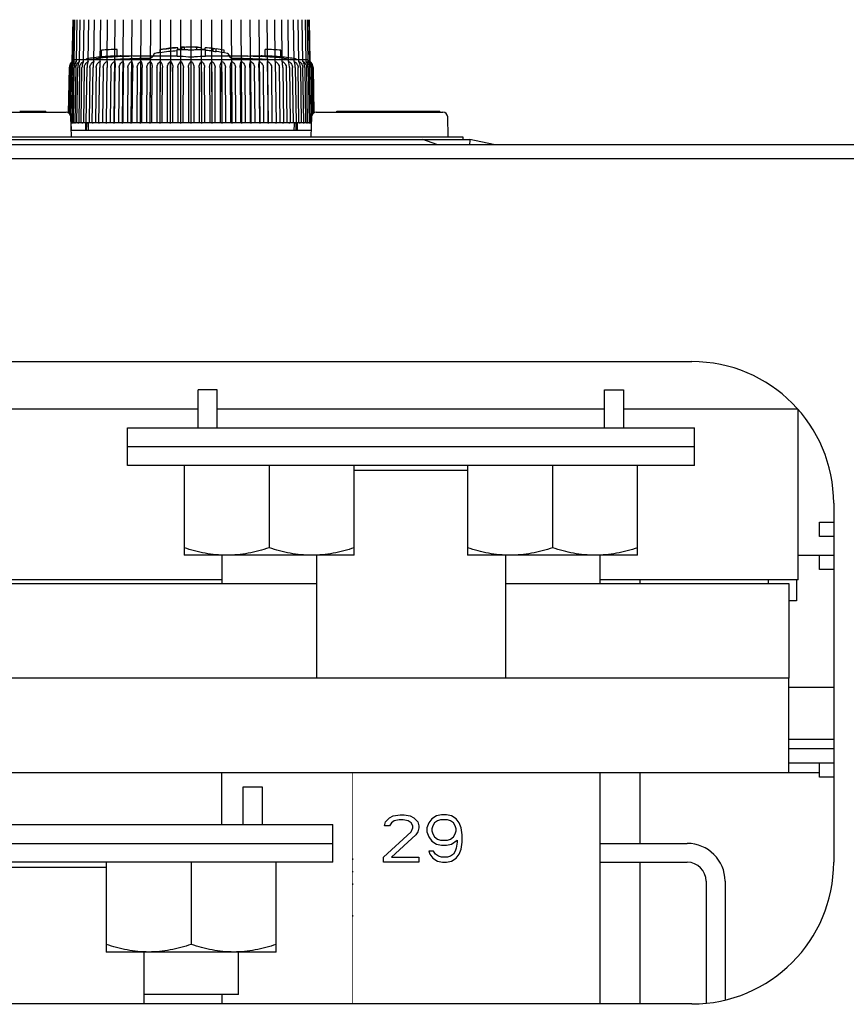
# Model space of a CAD drawing. Header units: millimetres. Extents: x 1117 to 38156, y -1945 to 7303.
# Tile 584 of 656: x 20203 to 20290, y 2645 to 2750. Entities that reach past the tile are written whole.
import ezdxf

# ---------------------------------------------------------------- set-up
doc = ezdxf.new("R2010")
doc.units = ezdxf.units.MM

msp = doc.modelspace()

# ---------------------------------------------------------------- linework, layer by layer
at = {"color": 7, "linetype": 'Continuous'}
for p, q in [((20208.263, 2745.189), (20208.34, 2749.601)), ((20208.31, 2745.189), (20208.387, 2749.601)), ((20208.454, 2745.189), (20208.53, 2749.601)), ((20208.691, 2745.189), (20208.766, 2749.601)), ((20209.021, 2745.189), (20209.094, 2749.601)), ((20209.442, 2745.189), (20209.511, 2749.601)), ((20209.949, 2745.189), (20210.015, 2749.601)), ((20210.538, 2745.189), (20210.602, 2749.601)), ((20211.207, 2745.189), (20211.266, 2749.601)), ((20211.949, 2745.189), (20212.003, 2749.601)), ((20212.684, 2738.603), (20212.808, 2749.601)), ((20213.563, 2738.603), (20213.673, 2749.601)), ((20214.498, 2738.603), (20214.594, 2749.601)), ((20215.48, 2738.603), (20215.561, 2749.601)), ((20216.504, 2738.603), (20216.57, 2749.601)), ((20217.561, 2738.603), (20217.61, 2749.601)), ((20218.642, 2738.603), (20218.676, 2749.601)), ((20219.741, 2738.603), (20219.757, 2749.601)), ((20220.848, 2738.603), (20220.848, 2749.601)), ((20221.954, 2738.603), (20221.938, 2749.601)), ((20223.053, 2738.603), (20223.02, 2749.601)), ((20224.135, 2738.603), (20224.085, 2749.601)), ((20225.191, 2738.603), (20225.126, 2749.601)), ((20226.215, 2738.603), (20226.134, 2749.601)), ((20227.198, 2738.603), (20227.102, 2749.601)), ((20228.132, 2738.603), (20228.022, 2749.601)), ((20229.011, 2738.603), (20228.888, 2749.601)), ((20229.746, 2745.189), (20229.692, 2749.601)), ((20230.488, 2745.189), (20230.429, 2749.601)), ((20231.157, 2745.189), (20231.094, 2749.601)), ((20231.746, 2745.189), (20231.68, 2749.601)), ((20232.253, 2745.189), (20232.184, 2749.601)), ((20232.674, 2745.189), (20232.601, 2749.601)), ((20233.004, 2745.189), (20232.929, 2749.601)), ((20233.241, 2745.189), (20233.166, 2749.601)), ((20233.385, 2745.189), (20233.308, 2749.601)), ((20233.433, 2745.189), (20233.356, 2749.601)), ((20219.214, 2746.619), (20219.214, 2746.637)), ((20219.423, 2746.449), (20219.423, 2746.63)), ((20220.147, 2746.691), (20219.832, 2746.678)), ((20219.839, 2746.444), (20219.839, 2746.678)), ((20220.152, 2746.438), (20220.152, 2746.691)), ((20221.454, 2746.437), (20221.454, 2746.653)), ((20221.61, 2746.668), (20221.61, 2746.689)), ((20221.611, 2746.689), (20221.93, 2746.674)), ((20221.923, 2746.445), (20221.923, 2746.675)), ((20222.339, 2746.45), (20222.339, 2746.627)), ((20223.173, 2746.227), (20223.173, 2746.571)), ((20223.176, 2746.57), (20223.488, 2746.532)), ((20211.348, 2745.657), (20211.348, 2746.36)), ((20213.013, 2745.75), (20213.013, 2746.45)), ((20213.444, 2745.758), (20214.547, 2745.758)), ((20214.985, 2745.754), (20214.853, 2745.756)), ((20215.089, 2745.753), (20214.891, 2745.756)), ((20215.804, 2745.74), (20215.084, 2745.753)), ((20215.554, 2745.744), (20215.465, 2745.746)), ((20215.962, 2745.737), (20215.725, 2745.741)), ((20216.104, 2745.735), (20215.959, 2745.737)), ((20216.174, 2745.734), (20216.036, 2745.736)), ((20216.298, 2745.734), (20216.172, 2745.734)), ((20216.358, 2745.734), (20216.238, 2745.734)), ((20216.466, 2745.734), (20216.357, 2745.734)), ((20216.56, 2745.736), (20216.465, 2745.734)), ((20216.762, 2745.683), (20216.51, 2745.466)), ((20216.605, 2745.737), (20216.516, 2745.735)), ((20216.645, 2745.737), (20216.604, 2745.736)), ((20216.682, 2745.739), (20216.645, 2745.737)), ((20216.747, 2745.741), (20216.716, 2745.74)), ((20216.748, 2745.741), (20216.717, 2745.74)), ((20216.796, 2745.708), (20216.762, 2745.683)), ((20216.848, 2745.839), (20216.848, 2745.746)), ((20216.962, 2745.758), (20219.348, 2745.758)), ((20217.548, 2746.089), (20217.548, 2746.436)), ((20217.86, 2746.484), (20217.86, 2746.46)), ((20219.348, 2745.75), (20219.348, 2746.45)), ((20220.848, 2745.657), (20220.848, 2746.36)), ((20222.348, 2745.75), (20222.348, 2746.45)), ((20222.348, 2745.758), (20224.734, 2745.758)), ((20223.485, 2746.188), (20223.485, 2746.533)), ((20224.318, 2746.095), (20224.318, 2746.385)), ((20224.848, 2745.839), (20224.848, 2745.746)), ((20224.887, 2745.744), (20224.857, 2745.745)), ((20224.913, 2745.742), (20224.879, 2745.744)), ((20224.942, 2745.741), (20224.904, 2745.743)), ((20224.975, 2745.74), (20224.931, 2745.742)), ((20224.933, 2745.683), (20224.933, 2745.683)), ((20224.933, 2745.683), (20225.185, 2745.466)), ((20225.01, 2745.739), (20224.962, 2745.74)), ((20225.049, 2745.737), (20224.995, 2745.739)), ((20225.092, 2745.736), (20225.032, 2745.738)), ((20225.137, 2745.736), (20225.072, 2745.737)), ((20225.186, 2745.735), (20225.115, 2745.736)), ((20225.262, 2745.734), (20225.161, 2745.735)), ((20225.352, 2745.734), (20225.238, 2745.734)), ((20225.437, 2745.734), (20225.317, 2745.734)), ((20225.57, 2745.735), (20225.414, 2745.734)), ((20225.715, 2745.737), (20225.547, 2745.735)), ((20225.853, 2745.739), (20225.694, 2745.736)), ((20226.598, 2745.753), (20225.792, 2745.738)), ((20226.701, 2745.754), (20226.501, 2745.751)), ((20226.842, 2745.756), (20226.701, 2745.754)), ((20226.842, 2745.756), (20226.805, 2745.756)), ((20226.842, 2745.756), (20227.151, 2745.758)), ((20227.148, 2745.758), (20228.251, 2745.758)), ((20228.682, 2745.75), (20228.682, 2746.45)), ((20230.348, 2745.657), (20230.348, 2746.36)), ((20207.869, 2739.723), (20207.953, 2744.523)), ((20207.976, 2744.523), (20207.892, 2739.71)), ((20207.943, 2739.676), (20208.028, 2744.523)), ((20208.097, 2744.523), (20208.012, 2739.592)), ((20208.111, 2739.333), (20208.2, 2744.523)), ((20208.315, 2744.523), (20208.217, 2738.703)), ((20208.371, 2738.703), (20208.469, 2744.523)), ((20208.628, 2744.523), (20208.533, 2738.703)), ((20208.59, 2745.369), (20208.648, 2745.377)), ((20208.648, 2745.377), (20233.048, 2745.377)), ((20208.737, 2738.703), (20208.832, 2744.523)), ((20209.035, 2744.523), (20208.943, 2738.703)), ((20209.195, 2738.703), (20209.287, 2744.523)), ((20209.531, 2744.523), (20209.443, 2738.703)), ((20209.741, 2738.703), (20209.829, 2744.523)), ((20210.114, 2744.523), (20210.03, 2738.703)), ((20210.372, 2738.703), (20210.456, 2744.523)), ((20210.778, 2744.523), (20210.7, 2738.703)), ((20211.083, 2738.703), (20211.161, 2744.523)), ((20211.519, 2744.523), (20211.447, 2738.703)), ((20211.868, 2738.703), (20211.94, 2744.523)), ((20211.949, 2745.189), (20211.94, 2744.523)), ((20212.33, 2744.523), (20212.265, 2738.703)), ((20212.685, 2738.703), (20212.758, 2745.189)), ((20212.722, 2738.703), (20212.787, 2744.523)), ((20213.207, 2744.523), (20213.149, 2738.703)), ((20213.564, 2738.703), (20213.629, 2745.189)), ((20213.637, 2738.703), (20213.696, 2744.523)), ((20214.142, 2744.523), (20214.091, 2738.703)), ((20214.498, 2738.703), (20214.555, 2745.189)), ((20214.608, 2738.703), (20214.658, 2744.523)), ((20215.128, 2744.523), (20215.085, 2738.703)), ((20215.481, 2738.703), (20215.529, 2745.189)), ((20215.625, 2738.703), (20215.668, 2744.523)), ((20216.157, 2744.523), (20216.122, 2738.703)), ((20216.504, 2738.703), (20216.543, 2745.189)), ((20216.683, 2738.703), (20216.717, 2744.523)), ((20217.222, 2744.523), (20217.196, 2738.703)), ((20217.561, 2738.703), (20217.59, 2745.189)), ((20217.772, 2738.703), (20217.798, 2744.523)), ((20218.315, 2744.523), (20218.297, 2738.703)), ((20218.643, 2738.703), (20218.662, 2745.189)), ((20218.884, 2738.703), (20218.902, 2744.523)), ((20219.427, 2744.523), (20219.418, 2738.703)), ((20219.741, 2738.703), (20219.751, 2745.189)), ((20220.012, 2738.703), (20220.021, 2744.523)), ((20220.549, 2744.523), (20220.549, 2738.703)), ((20220.848, 2738.703), (20220.848, 2745.189)), ((20221.146, 2738.703), (20221.146, 2744.523)), ((20221.674, 2744.523), (20221.683, 2738.703)), ((20221.954, 2738.703), (20221.944, 2745.189)), ((20222.277, 2738.703), (20222.269, 2744.523)), ((20222.793, 2744.523), (20222.811, 2738.703)), ((20223.053, 2738.703), (20223.033, 2745.189)), ((20223.398, 2738.703), (20223.38, 2744.523)), ((20223.897, 2744.523), (20223.923, 2738.703)), ((20224.134, 2738.703), (20224.105, 2745.189)), ((20224.499, 2738.703), (20224.473, 2744.523)), ((20224.978, 2744.523), (20225.012, 2738.703)), ((20225.191, 2738.703), (20225.152, 2745.189)), ((20225.573, 2738.703), (20225.538, 2744.523)), ((20226.027, 2744.523), (20226.07, 2738.703)), ((20226.214, 2738.703), (20226.166, 2745.189)), ((20226.61, 2738.703), (20226.567, 2744.523)), ((20227.037, 2744.523), (20227.088, 2738.703)), ((20227.197, 2738.703), (20227.14, 2745.189)), ((20227.604, 2738.703), (20227.553, 2744.523)), ((20227.999, 2744.523), (20228.058, 2738.703)), ((20228.131, 2738.703), (20228.066, 2745.189)), ((20228.546, 2738.703), (20228.488, 2744.523)), ((20228.908, 2744.523), (20228.973, 2738.703)), ((20229.01, 2738.703), (20228.937, 2745.189)), ((20229.43, 2738.703), (20229.365, 2744.523)), ((20229.746, 2745.189), (20229.827, 2738.703)), ((20230.248, 2738.703), (20230.177, 2744.523)), ((20230.534, 2744.523), (20230.612, 2738.703)), ((20230.995, 2738.703), (20230.917, 2744.523)), ((20231.239, 2744.523), (20231.323, 2738.703)), ((20231.665, 2738.703), (20231.582, 2744.523)), ((20231.866, 2744.523), (20231.954, 2738.703)), ((20232.252, 2738.703), (20232.164, 2744.523)), ((20232.408, 2744.523), (20232.5, 2738.703)), ((20232.752, 2738.703), (20232.66, 2744.523)), ((20232.863, 2744.523), (20232.958, 2738.703)), ((20233.105, 2745.369), (20233.048, 2745.377)), ((20233.162, 2738.703), (20233.067, 2744.523)), ((20233.226, 2744.523), (20233.324, 2738.703)), ((20233.478, 2738.703), (20233.38, 2744.523)), ((20233.495, 2744.523), (20233.584, 2739.333)), ((20233.683, 2739.592), (20233.598, 2744.523)), ((20233.667, 2744.523), (20233.752, 2739.676)), ((20233.803, 2739.71), (20233.719, 2744.523)), ((20233.743, 2744.523), (20233.826, 2739.723)), ((20194.202, 2739.803), (20207.612, 2739.803)), ((20202.704, 2739.903), (20205.448, 2739.903)), ((20205.448, 2739.803), (20205.448, 2739.903)), ((20208.193, 2737.203), (20208.112, 2739.322)), ((20233.583, 2739.322), (20233.502, 2737.203)), ((20234.083, 2739.803), (20247.493, 2739.803)), ((20236.248, 2739.803), (20236.248, 2739.903)), ((20236.248, 2739.903), (20239.028, 2739.903)), ((20239.028, 2739.803), (20239.028, 2739.903)), ((20239.028, 2739.903), (20240.569, 2739.903)), ((20239.069, 2739.803), (20239.069, 2739.903)), ((20239.194, 2739.803), (20239.194, 2739.903)), ((20239.403, 2739.803), (20239.403, 2739.903)), ((20239.611, 2739.803), (20239.611, 2739.903)), ((20239.944, 2739.803), (20239.944, 2739.903)), ((20240.153, 2739.803), (20240.153, 2739.903)), ((20240.319, 2739.803), (20240.319, 2739.903)), ((20240.486, 2739.803), (20240.486, 2739.903)), ((20240.569, 2739.803), (20240.569, 2739.903)), ((20240.598, 2739.903), (20241.236, 2739.903)), ((20241.236, 2739.803), (20241.236, 2739.903)), ((20241.236, 2739.903), (20241.819, 2739.903)), ((20241.319, 2739.803), (20241.319, 2739.903)), ((20241.444, 2739.803), (20241.444, 2739.903)), ((20241.569, 2739.803), (20241.569, 2739.903)), ((20241.819, 2739.803), (20241.819, 2739.903)), ((20241.819, 2739.903), (20242.569, 2739.903)), ((20242.512, 2739.903), (20243.509, 2739.903)), ((20242.569, 2739.803), (20242.569, 2739.903)), ((20242.736, 2739.803), (20242.736, 2739.903)), ((20243.069, 2739.803), (20243.069, 2739.903)), ((20243.236, 2739.803), (20243.236, 2739.903)), ((20243.319, 2739.803), (20243.319, 2739.903)), ((20243.403, 2739.803), (20243.403, 2739.903)), ((20243.486, 2739.803), (20243.486, 2739.903)), ((20243.486, 2739.903), (20243.903, 2739.903)), ((20243.903, 2739.803), (20243.903, 2739.903)), ((20243.903, 2739.903), (20245.236, 2739.903)), ((20244.111, 2739.803), (20244.111, 2739.903)), ((20244.153, 2739.803), (20244.153, 2739.903)), ((20244.236, 2739.803), (20244.236, 2739.903)), ((20244.319, 2739.803), (20244.319, 2739.903)), ((20244.486, 2739.803), (20244.486, 2739.903)), ((20244.736, 2739.803), (20244.736, 2739.903)), ((20244.903, 2739.803), (20244.903, 2739.903)), ((20245.028, 2739.803), (20245.028, 2739.903)), ((20245.194, 2739.803), (20245.194, 2739.903)), ((20245.236, 2739.803), (20245.236, 2739.903)), ((20245.236, 2739.903), (20247.156, 2739.903)), ((20245.329, 2739.803), (20245.329, 2739.903)), ((20245.513, 2739.803), (20245.513, 2739.903)), ((20245.604, 2739.803), (20245.604, 2739.903)), ((20245.849, 2739.803), (20245.849, 2739.903)), ((20246.543, 2739.803), (20246.543, 2739.903)), ((20246.87, 2739.803), (20246.87, 2739.903)), ((20247.156, 2739.803), (20247.156, 2739.903)), ((20248.029, 2737.203), (20247.993, 2739.312)), ((20208.166, 2737.903), (20208.136, 2738.704)), ((20208.136, 2738.703), (20233.559, 2738.703)), ((20208.148, 2738.603), (20208.149, 2738.704)), ((20208.196, 2738.603), (20208.198, 2738.703)), ((20208.34, 2738.603), (20208.342, 2738.703)), ((20208.58, 2738.603), (20208.582, 2738.703)), ((20208.913, 2738.603), (20208.915, 2738.703)), ((20209.337, 2738.603), (20209.339, 2738.703)), ((20209.648, 2738.703), (20209.648, 2737.903)), ((20209.849, 2738.603), (20209.851, 2738.703)), ((20210.444, 2738.603), (20210.446, 2738.703)), ((20211.119, 2738.603), (20211.12, 2738.702)), ((20211.867, 2738.603), (20211.869, 2738.703)), ((20229.828, 2738.603), (20229.827, 2738.703)), ((20230.576, 2738.603), (20230.575, 2738.702)), ((20231.251, 2738.603), (20231.249, 2738.703)), ((20231.846, 2738.603), (20231.845, 2738.703)), ((20232.048, 2738.703), (20232.048, 2737.903)), ((20232.358, 2738.603), (20232.356, 2738.703)), ((20232.782, 2738.603), (20232.78, 2738.703)), ((20233.115, 2738.603), (20233.113, 2738.703)), ((20233.355, 2738.603), (20233.353, 2738.703)), ((20233.499, 2738.603), (20233.497, 2738.703)), ((20233.548, 2738.603), (20233.546, 2738.704)), ((20192.098, 2737.203), (20249.598, 2737.203)), ((20208.166, 2737.903), (20233.529, 2737.903)), ((20249.598, 2737.203), (20249.598, 2736.903)), ((19966.548, 2736.403), (20303.148, 2736.403)), ((20191.348, 2736.903), (20250.348, 2736.903)), ((20246.848, 2736.403), (20245.348, 2736.903)), ((20252.848, 2736.403), (20250.348, 2736.903)), ((19966.548, 2734.903), (20303.148, 2734.903)), ((19997.848, 2713.403), (20273.848, 2713.403)), ((20221.598, 2706.403), (20221.598, 2710.403)), ((20223.598, 2710.403), (20221.598, 2710.403)), ((20223.598, 2706.403), (20223.598, 2710.403)), ((20264.598, 2706.403), (20264.598, 2710.403)), ((20264.598, 2710.403), (20266.598, 2710.403)), ((20266.598, 2710.403), (20266.598, 2706.403)), ((20176.598, 2708.403), (20221.598, 2708.403)), ((20223.598, 2708.403), (20264.598, 2708.403)), ((20266.598, 2708.403), (20285.025, 2708.403)), ((20285.098, 2690.311), (20285.098, 2708.313)), ((20214.098, 2702.403), (20214.098, 2706.403)), ((20214.098, 2706.403), (20274.098, 2706.403)), ((20274.098, 2702.403), (20274.098, 2706.403)), ((20214.098, 2704.403), (20274.098, 2704.403)), ((20274.098, 2702.403), (20214.098, 2702.403)), ((20220.098, 2702.403), (20220.098, 2692.903)), ((20229.098, 2702.403), (20229.098, 2693.707)), ((20238.098, 2692.903), (20238.098, 2702.403)), ((20238.098, 2701.903), (20250.098, 2701.903)), ((20250.098, 2702.403), (20250.098, 2692.903)), ((20259.098, 2702.403), (20259.098, 2693.707)), ((20268.098, 2692.903), (20268.098, 2702.403)), ((20288.848, 2698.403), (20288.848, 2660.403)), ((20287.348, 2694.903), (20287.348, 2696.403)), ((20287.348, 2696.403), (20288.848, 2696.403)), ((20288.848, 2694.903), (20287.348, 2694.903)), ((20238.098, 2692.903), (20220.098, 2692.903)), ((20224.098, 2692.903), (20224.098, 2689.903)), ((20234.098, 2692.903), (20234.098, 2679.903)), ((20268.098, 2692.903), (20250.098, 2692.903)), ((20254.098, 2692.903), (20254.098, 2679.903)), ((20264.098, 2692.903), (20264.098, 2689.903)), ((20285.098, 2692.903), (20288.848, 2692.903)), ((20287.348, 2691.403), (20287.348, 2692.903)), ((20288.848, 2691.403), (20287.348, 2691.403)), ((20224.098, 2690.311), (20184.204, 2690.311)), ((20285.098, 2690.311), (20264.098, 2690.311)), ((20268.348, 2689.903), (20268.348, 2690.311)), ((20281.898, 2690.311), (20281.898, 2689.903)), ((20284.898, 2690.311), (20284.898, 2688.073)), ((20164.098, 2689.903), (20234.098, 2689.903)), ((20254.098, 2689.903), (20284.098, 2689.903)), ((20284.098, 2689.903), (20284.098, 2679.903)), ((20284.898, 2688.073), (20284.098, 2688.073)), ((20284.098, 2679.903), (19986.098, 2679.903)), ((20284.098, 2669.903), (20284.098, 2679.903)), ((20288.848, 2678.903), (20284.098, 2678.903)), ((20288.848, 2673.403), (20284.098, 2673.403)), ((20288.848, 2672.403), (20284.098, 2672.403)), ((20288.848, 2670.903), (20284.098, 2670.903)), ((20287.348, 2669.403), (20287.348, 2670.903)), ((20031.621, 2669.903), (20287.348, 2669.903)), ((20224.098, 2664.403), (20224.098, 2669.903)), ((20264.098, 2669.903), (20264.098, 2645.403)), ((20268.348, 2662.403), (20268.348, 2669.903)), ((20226.348, 2664.403), (20226.348, 2668.403)), ((20226.348, 2668.403), (20228.348, 2668.403)), ((20228.348, 2668.403), (20228.348, 2664.403)), ((20288.848, 2669.403), (20287.348, 2669.403)), ((20241.82, 2665.101), (20242.236, 2665.314)), ((20242.236, 2665.314), (20242.966, 2665.42)), ((20242.966, 2665.42), (20243.382, 2665.42)), ((20243.382, 2665.42), (20244.007, 2665.314)), ((20244.007, 2665.314), (20244.424, 2665.101)), ((20246.82, 2665.314), (20246.299, 2664.995)), ((20247.341, 2665.42), (20246.82, 2665.314)), ((20247.861, 2665.42), (20247.341, 2665.42)), ((20248.382, 2665.314), (20247.861, 2665.42)), ((20248.903, 2664.995), (20248.382, 2665.314)), ((20175.848, 2664.403), (20235.848, 2664.403)), ((20235.848, 2660.403), (20235.848, 2664.403)), ((20241.299, 2664.25), (20241.403, 2664.676)), ((20241.82, 2664.25), (20241.299, 2664.25)), ((20241.403, 2664.676), (20241.82, 2665.101)), ((20242.028, 2664.569), (20241.82, 2664.25)), ((20242.341, 2664.782), (20242.028, 2664.569)), ((20242.861, 2664.889), (20242.341, 2664.782)), ((20243.278, 2664.889), (20242.861, 2664.889)), ((20243.799, 2664.782), (20243.278, 2664.889)), ((20244.111, 2664.569), (20243.799, 2664.782)), ((20244.32, 2664.25), (20244.111, 2664.569)), ((20244.32, 2664.037), (20244.32, 2664.25)), ((20244.424, 2665.101), (20244.841, 2664.676)), ((20244.841, 2664.676), (20244.945, 2664.25)), ((20244.945, 2664.25), (20244.945, 2664.037)), ((20245.986, 2664.569), (20245.778, 2664.037)), ((20246.299, 2664.995), (20245.986, 2664.569)), ((20246.403, 2664.25), (20246.299, 2663.931)), ((20246.611, 2664.569), (20246.403, 2664.25)), ((20246.924, 2664.782), (20246.611, 2664.569)), ((20247.236, 2664.889), (20246.924, 2664.782)), ((20247.966, 2664.889), (20247.236, 2664.889)), ((20248.278, 2664.782), (20247.966, 2664.889)), ((20248.591, 2664.569), (20248.278, 2664.782)), ((20248.799, 2664.25), (20248.591, 2664.569)), ((20248.903, 2663.931), (20248.799, 2664.25)), ((20249.216, 2664.569), (20248.903, 2664.995)), ((20249.424, 2664.037), (20249.216, 2664.569)), ((20241.195, 2660.952), (20244.111, 2663.612)), ((20244.632, 2663.293), (20242.028, 2660.952)), ((20244.111, 2663.612), (20244.32, 2664.037)), ((20244.841, 2663.612), (20244.632, 2663.293)), ((20244.945, 2664.037), (20244.841, 2663.612)), ((20245.778, 2664.037), (20245.778, 2663.612)), ((20245.778, 2663.612), (20245.986, 2663.08)), ((20246.299, 2663.931), (20246.299, 2663.718)), ((20246.299, 2663.718), (20246.403, 2663.399)), ((20246.403, 2663.399), (20246.611, 2663.08)), ((20248.591, 2663.08), (20248.799, 2663.399)), ((20248.799, 2663.399), (20248.903, 2663.718)), ((20248.903, 2663.718), (20248.903, 2663.931)), ((20249.528, 2663.293), (20249.424, 2664.037)), ((20249.528, 2662.548), (20249.528, 2663.293)), ((20175.848, 2662.403), (20235.848, 2662.403)), ((20245.986, 2663.08), (20246.299, 2662.654)), ((20246.299, 2662.654), (20246.82, 2662.335)), ((20246.611, 2663.08), (20246.924, 2662.867)), ((20246.82, 2662.335), (20247.341, 2662.229)), ((20246.924, 2662.867), (20247.236, 2662.761)), ((20247.236, 2662.761), (20247.966, 2662.761)), ((20247.341, 2662.229), (20247.861, 2662.229)), ((20247.861, 2662.229), (20248.382, 2662.335)), ((20247.966, 2662.761), (20248.278, 2662.867)), ((20248.278, 2662.867), (20248.591, 2663.08)), ((20248.382, 2662.335), (20249.007, 2662.761)), ((20249.007, 2662.548), (20248.903, 2661.91)), ((20249.007, 2662.761), (20249.007, 2662.548)), ((20249.424, 2661.803), (20249.528, 2662.548)), ((20264.098, 2662.403), (20273.348, 2662.403)), ((20245.986, 2661.591), (20246.091, 2661.271)), ((20246.507, 2661.591), (20245.986, 2661.591)), ((20246.091, 2661.271), (20246.403, 2660.846)), ((20246.716, 2661.271), (20246.507, 2661.591)), ((20247.028, 2661.059), (20246.716, 2661.271)), ((20248.591, 2661.271), (20248.278, 2661.059)), ((20248.799, 2661.591), (20248.591, 2661.271)), ((20248.903, 2661.91), (20248.799, 2661.591)), ((20248.903, 2660.846), (20249.216, 2661.271)), ((20249.216, 2661.271), (20249.424, 2661.803)), ((20235.848, 2660.403), (20175.848, 2660.403)), ((20211.848, 2660.403), (20211.848, 2650.903)), ((20220.848, 2660.403), (20220.848, 2651.707)), ((20229.848, 2650.903), (20229.848, 2660.403)), ((20237.948, 2660.66), (20237.948, 2660.787)), ((20241.195, 2660.42), (20241.195, 2660.952)), ((20244.945, 2660.42), (20241.195, 2660.42)), ((20242.028, 2660.952), (20244.945, 2660.952)), ((20244.945, 2660.952), (20244.945, 2660.42)), ((20246.403, 2660.846), (20246.924, 2660.527)), ((20246.924, 2660.527), (20247.445, 2660.42)), ((20247.341, 2660.952), (20247.028, 2661.059)), ((20247.966, 2660.952), (20247.341, 2660.952)), ((20247.445, 2660.42), (20247.861, 2660.42)), ((20247.861, 2660.42), (20248.382, 2660.527)), ((20248.278, 2661.059), (20247.966, 2660.952)), ((20248.382, 2660.527), (20248.903, 2660.846)), ((20264.098, 2660.403), (20273.348, 2660.403)), ((20268.348, 2645.403), (20268.348, 2660.403)), ((20199.848, 2659.903), (20211.848, 2659.903)), ((20237.948, 2659.339), (20237.948, 2659.466)), ((20237.948, 2659.339), (20237.948, 2659.466)), ((20237.948, 2659.339), (20237.948, 2659.466)), ((20237.948, 2659.339), (20237.948, 2659.466)), ((20237.948, 2659.339), (20237.948, 2659.466)), ((20237.948, 2659.339), (20237.948, 2659.466)), ((20237.948, 2659.339), (20237.948, 2659.466)), ((20237.948, 2659.339), (20237.948, 2659.466)), ((20237.948, 2659.339), (20237.948, 2659.466)), ((20237.948, 2658.019), (20237.948, 2658.146)), ((20237.948, 2658.019), (20237.948, 2658.146)), ((20237.948, 2658.019), (20237.948, 2658.146)), ((20275.348, 2658.403), (20275.348, 2645.482)), ((20277.348, 2658.403), (20277.348, 2645.833)), ((20237.948, 2654.66), (20237.948, 2654.787)), ((20237.948, 2654.66), (20237.948, 2654.787)), ((20229.848, 2650.903), (20211.848, 2650.903)), ((20215.848, 2650.903), (20215.848, 2645.403)), ((20225.848, 2646.403), (20225.848, 2650.903)), ((20225.848, 2646.403), (20215.848, 2646.403)), ((20224.098, 2646.403), (20224.098, 2645.403)), ((20273.848, 2645.403), (19997.848, 2645.403))]:
    msp.add_line(p, q, dxfattribs=at)
for points in [[(20216.717, 2745.74), (20216.681, 2745.739), (20216.644, 2745.737)], [(20216.889, 2745.749), (20216.877, 2745.748), (20216.863, 2745.747), (20216.845, 2745.746), (20216.825, 2745.745), (20216.802, 2745.743), (20216.776, 2745.742), (20216.747, 2745.741)], [(20216.962, 2745.758), (20216.925, 2745.755), (20216.835, 2745.73), (20216.796, 2745.708)], [(20224.933, 2745.683), (20224.886, 2745.717), (20224.777, 2745.754), (20224.734, 2745.758)], [(20224.864, 2745.745), (20224.839, 2745.747), (20224.823, 2745.748), (20224.81, 2745.749), (20224.8, 2745.75), (20224.793, 2745.75), (20224.792, 2745.75)]]:
    msp.add_lwpolyline(points, dxfattribs=at)
at = {"color": 7, "linetype": 'Continuous', "const_width": 0.071}
msp.add_lwpolyline([(20237.948, 2645.403), (20237.948, 2669.903)], dxfattribs=at)
at = {"color": 7, "linetype": 'Continuous'}
for centre, radius, start, end in [((20220.848, 2726.203), 20.459, 93.99402, 99.28238), ((20220.848, 2726.203), 20.5, 94.56996, 98.37982), ((20220.848, 2726.203), 20.477, 93.99055, 98.38933), ((20220.848, 2726.203), 20.481, 93.98966, 94.56963), ((20220.848, 2726.203), 20.459, 91.94909, 92.82504), ((20220.723, 2741.287), 5.415, 90.48258, 96.05846), ((20220.722, 2741.313), 5.39, 87.95742, 90.47448), ((20220.848, 2726.203), 20.5, 89.45557, 90), ((20220.722, 2741.306), 5.396, 87.60703, 87.95753), ((20220.721, 2741.294), 5.408, 85.70618, 87.6063), ((20220.989, 2741.103), 5.599, 85.89812, 89.45351), ((20220.717, 2741.246), 5.456, 82.24491, 85.70235), ((20220.986, 2741.065), 5.638, 83.64609, 85.89774), ((20220.848, 2726.203), 20.459, 86.98802, 88.30192), ((20220.848, 2726.203), 20.479, 83.48101, 85.82288), ((20213.444, 2723.758), 22, 95.46914, 99.49673), ((20213.258, 2725.647), 20.802, 93.05964, 95.26945), ((20213.258, 2725.587), 20.161, 93.15714, 95.43763), ((20213.525, 2720.514), 25.941, 91.13025, 93.04388), ((20213.4, 2723.23), 22.522, 92.81657, 93.18721), ((20213.544, 2720.011), 25.745, 91.18003, 92.78408), ((20213.444, 2723.758), 22, 90, 91.12245), ((20214.545, 2714.578), 31.18, 89.43454, 90.0006), ((20217.048, 2745.839), 0.2, 100.95278, 180), ((20220.848, 2726.203), 20.2, 99.40234, 100.95278), ((20220.848, 2726.203), 20.5, 98.37997, 99.27604), ((20220.848, 2726.203), 20.158, 94.27047, 99.42205), ((20220.848, 2726.203), 20.2, 83.39066, 85.74031), ((20220.848, 2726.203), 20.459, 82.59293, 83.47462), ((20220.848, 2726.203), 20.158, 82.48183, 83.37687), ((20220.848, 2726.203), 20.479, 80.24213, 82.60019), ((20220.848, 2726.203), 20.2, 79.04722, 82.49751), ((20224.648, 2745.839), 0.2, 0, 79.04722), ((20228.251, 2723.758), 22, 88.87755, 90), ((20228.17, 2720.514), 25.941, 86.95612, 88.86975), ((20228.151, 2720.011), 25.745, 87.21581, 88.81998), ((20228.295, 2723.231), 22.522, 86.81278, 87.18331), ((20228.437, 2725.647), 20.802, 84.73055, 86.94036), ((20228.437, 2725.587), 20.161, 84.56237, 86.84286), ((20228.251, 2723.758), 22, 80.50327, 84.53086), ((20208.873, 2744.506), 0.921, 170.71353, 178.9953), ((20208.866, 2744.507), 0.914, 168.99008, 170.70663), ((20208.866, 2744.508), 0.913, 162.69456, 168.99308), ((20208.816, 2744.508), 0.84, 178.65528, 179.00345), ((20208.861, 2744.509), 0.909, 160.62617, 162.68746), ((20208.854, 2744.512), 0.901, 154.10781, 160.63463), ((20209.038, 2744.505), 1.011, 171.46307, 179.00424), ((20209.025, 2744.507), 0.998, 169.88594, 171.45412), ((20209.015, 2744.509), 0.987, 164.10412, 169.90253), ((20208.85, 2744.513), 0.896, 153.31281, 154.10563), ((20208.844, 2744.516), 0.89, 146.17166, 153.32226), ((20209.003, 2744.512), 0.975, 162.19477, 164.09983), ((20208.982, 2744.519), 0.952, 156.12277, 162.21771), ((20208.883, 2744.509), 0.787, 178.23315, 179.01454), ((20208.841, 2744.519), 0.886, 144.88933, 146.16866), ((20208.968, 2744.525), 0.938, 155.37005, 156.11533), ((20208.837, 2744.522), 0.881, 138.30065, 144.89473), ((20208.947, 2744.535), 0.914, 148.59478, 155.40345), ((20208.931, 2744.545), 0.896, 147.35425, 148.58405), ((20208.912, 2744.558), 0.873, 140.95113, 147.38378), ((20208.835, 2744.523), 0.878, 137.14254, 138.2991), ((20208.834, 2744.524), 0.877, 130.66539, 137.1435), ((20208.9, 2744.568), 0.857, 139.80247, 140.94181), ((20208.885, 2744.581), 0.837, 133.34882, 139.82902), ((20208.849, 2744.507), 0.9, 106.72489, 130.66532), ((20209.848, 2745.259), 0.2, 99.49673, 143.33926), ((20217.037, 2672.542), 72.957, 91.71103, 93.29292), ((20224.681, 2673.089), 72.409, 86.69944, 88.2943), ((20231.848, 2745.259), 0.2, 36.66074, 80.50327), ((20232.846, 2744.507), 0.9, 49.33468, 73.27511), ((20232.807, 2744.578), 0.842, 40.1888, 46.63319), ((20232.861, 2744.524), 0.877, 42.85694, 49.334), ((20232.795, 2744.568), 0.857, 39.05893, 40.19761), ((20232.779, 2744.555), 0.878, 32.63505, 39.03029), ((20232.86, 2744.523), 0.879, 41.70164, 42.85754), ((20232.858, 2744.521), 0.882, 35.10753, 41.69732), ((20232.764, 2744.545), 0.896, 31.4146, 32.64445), ((20232.742, 2744.533), 0.92, 24.61865, 31.38351), ((20232.854, 2744.519), 0.885, 33.82993, 35.10931), ((20232.728, 2744.526), 0.936, 23.88139, 24.62815), ((20232.707, 2744.517), 0.959, 17.80367, 23.85693), ((20232.849, 2744.516), 0.891, 26.68357, 33.82288), ((20232.811, 2744.509), 0.788, 0.9854, 1.71326), ((20232.696, 2744.513), 0.971, 15.89537, 17.80848), ((20232.675, 2744.508), 0.992, 10.11212, 15.88093), ((20232.847, 2744.514), 0.895, 25.8909, 26.68525), ((20232.838, 2744.51), 0.904, 19.37677, 25.88197), ((20232.673, 2744.507), 0.995, 8.54146, 10.11462), ((20232.656, 2744.505), 1.011, 0.99843, 8.53514), ((20232.834, 2744.509), 0.909, 17.31253, 19.37382), ((20232.837, 2744.51), 0.905, 17.30733, 19.37734), ((20232.829, 2744.507), 0.914, 9.29335, 17.30245), ((20232.832, 2744.508), 0.911, 9.28851, 11.01055), ((20232.821, 2744.506), 0.922, 1.43984, 9.28296), ((20232.832, 2744.507), 0.911, 1.00038, 1.43575), ((20207.612, 2739.303), 0.5, 2.17632, 90), ((20234.083, 2739.303), 0.5, 90, 177.82372), ((20247.493, 2739.303), 0.5, 1, 89.9858), ((20360.54, 2725.55), 110.776, 174.11756, 174.37295), ((20273.848, 2698.403), 15, 0, 90), ((20273.348, 2658.403), 4, 0, 90), ((20273.348, 2658.403), 2, 0, 90), ((20273.848, 2660.403), 15, 270, 0)]:
    msp.add_arc(centre, radius, start, end, dxfattribs=at)
for centre, start_param, end_param in [((20220.848, 2695.749), 1.4364641, 1.4389807), ((20220.848, 2810.294), -4.4872783, -4.4847186), ((20220.848, 2810.294), -1.7984667, -1.795907), ((20220.848, 2695.749), -1.4389807, -1.4364641)]:
    msp.add_ellipse(centre, major_axis=(0, 320.726), ratio=0.0349208, start_param=start_param, end_param=end_param, dxfattribs=at)
for points, knots in [([(20210.53, 2745.456), (20211.193, 2745.56), (20212.53, 2745.712), (20213.873, 2745.757), (20214.545, 2745.758)], [0, 0, 0, 0, 0.4999699, 1, 1, 1, 1]), ([(20220.848, 2746.36), (20220.723, 2746.373), (20220.224, 2746.419), (20219.723, 2746.442), (20219.348, 2746.45)], [0, 0, 0, 0, 0.250312, 1, 1, 1, 1]), ([(20219.348, 2745.75), (20219.473, 2745.747), (20219.973, 2745.731), (20220.474, 2745.697), (20220.848, 2745.657)], [0, 0, 0, 0, 0.2497991, 1, 1, 1, 1]), ([(20222.348, 2746.45), (20222.222, 2746.447), (20221.722, 2746.432), (20221.221, 2746.399), (20220.848, 2746.36)], [0, 0, 0, 0, 0.2498113, 1, 1, 1, 1]), ([(20220.848, 2745.657), (20220.972, 2745.671), (20221.471, 2745.717), (20221.972, 2745.741), (20222.348, 2745.75)], [0, 0, 0, 0, 0.2503323, 1, 1, 1, 1]), ([(20227.151, 2745.758), (20227.823, 2745.757), (20229.166, 2745.712), (20230.502, 2745.56), (20231.165, 2745.456)], [0, 0, 0, 0, 0.5000308, 1, 1, 1, 1]), ([(20207.976, 2744.528), (20207.977, 2744.596), (20207.997, 2744.73), (20208.07, 2744.913), (20208.176, 2745.068), (20208.264, 2745.153), (20208.31, 2745.189)], [0, 0, 0, 0, 0.2670316, 0.5246219, 0.7687251, 1, 1, 1, 1]), ([(20208.097, 2744.533), (20208.099, 2744.601), (20208.12, 2744.734), (20208.199, 2744.916), (20208.312, 2745.07), (20208.405, 2745.153), (20208.454, 2745.189)], [0, 0, 0, 0, 0.2630881, 0.5188193, 0.7642482, 1, 1, 1, 1]), ([(20208.454, 2745.189), (20208.378, 2745.11), (20208.248, 2744.898), (20208.203, 2744.654), (20208.2, 2744.523)], [0, 0, 0, 0, 0.4547022, 1, 1, 1, 1]), ([(20208.315, 2744.523), (20208.316, 2744.591), (20208.337, 2744.727), (20208.42, 2744.913), (20208.541, 2745.069), (20208.64, 2745.153), (20208.691, 2745.189)], [0, 0, 0, 0, 0.2595562, 0.5138316, 0.760488, 1, 1, 1, 1]), ([(20208.691, 2745.189), (20208.66, 2745.151), (20208.527, 2744.954), (20208.472, 2744.709), (20208.469, 2744.523)], [0, 0, 0, 0, 0.2106679, 1, 1, 1, 1]), ([(20208.628, 2744.523), (20208.629, 2744.591), (20208.652, 2744.728), (20208.766, 2744.972), (20208.913, 2745.117), (20209.021, 2745.189)], [0, 0, 0, 0, 0.2572526, 0.5108737, 1, 1, 1, 1]), ([(20209.021, 2745.189), (20208.962, 2745.105), (20208.867, 2744.887), (20208.834, 2744.653), (20208.832, 2744.523)], [0, 0, 0, 0, 0.4398354, 1, 1, 1, 1]), ([(20209.035, 2744.523), (20209.036, 2744.591), (20209.059, 2744.729), (20209.178, 2744.974), (20209.33, 2745.117), (20209.442, 2745.189)], [0, 0, 0, 0, 0.2547916, 0.5073299, 1, 1, 1, 1]), ([(20209.442, 2745.189), (20209.392, 2745.103), (20209.315, 2744.883), (20209.289, 2744.653), (20209.287, 2744.523)], [0, 0, 0, 0, 0.433009, 1, 1, 1, 1]), ([(20209.531, 2744.523), (20209.532, 2744.591), (20209.556, 2744.729), (20209.648, 2744.915), (20209.783, 2745.071), (20209.892, 2745.153), (20209.949, 2745.189)], [0, 0, 0, 0, 0.2521547, 0.5031976, 0.7524955, 1, 1, 1, 1]), ([(20209.949, 2745.189), (20209.931, 2745.149), (20209.899, 2745.057), (20209.847, 2744.836), (20209.831, 2744.652), (20209.829, 2744.523)], [0, 0, 0, 0, 0.1929468, 0.4275068, 1, 1, 1, 1]), ([(20210.114, 2744.523), (20210.115, 2744.591), (20210.139, 2744.729), (20210.233, 2744.915), (20210.37, 2745.071), (20210.48, 2745.153), (20210.538, 2745.189)], [0, 0, 0, 0, 0.2508356, 0.5012508, 0.750969, 1, 1, 1, 1]), ([(20210.494, 2744.986), (20210.488, 2744.952), (20210.467, 2744.798), (20210.457, 2744.643), (20210.456, 2744.523)], [0, 0, 0, 0, 0.2218359, 1, 1, 1, 1]), ([(20210.538, 2745.189), (20210.534, 2745.175), (20210.516, 2745.108), (20210.502, 2745.04), (20210.494, 2744.986)], [0, 0, 0, 0, 0.2183411, 1, 1, 1, 1]), ([(20210.778, 2744.523), (20210.779, 2744.591), (20210.803, 2744.73), (20210.898, 2744.916), (20211.037, 2745.071), (20211.148, 2745.153), (20211.207, 2745.189)], [0, 0, 0, 0, 0.2500436, 0.5000977, 0.750094, 1, 1, 1, 1]), ([(20211.207, 2745.189), (20211.193, 2745.097), (20211.171, 2744.875), (20211.163, 2744.652), (20211.161, 2744.523)], [0, 0, 0, 0, 0.4193924, 1, 1, 1, 1]), ([(20211.519, 2744.523), (20211.519, 2744.591), (20211.544, 2744.73), (20211.639, 2744.916), (20211.778, 2745.071), (20211.89, 2745.153), (20211.949, 2745.189)], [0, 0, 0, 0, 0.2498189, 0.4997499, 0.7498194, 1, 1, 1, 1]), ([(20212.33, 2744.523), (20212.331, 2744.591), (20212.355, 2744.73), (20212.45, 2744.916), (20212.588, 2745.071), (20212.699, 2745.153), (20212.758, 2745.189)], [0, 0, 0, 0, 0.2501626, 0.5002089, 0.7501457, 1, 1, 1, 1]), ([(20212.758, 2745.189), (20212.77, 2745.097), (20212.786, 2744.875), (20212.789, 2744.652), (20212.787, 2744.523)], [0, 0, 0, 0, 0.4190005, 1, 1, 1, 1]), ([(20213.207, 2744.523), (20213.208, 2744.591), (20213.231, 2744.729), (20213.325, 2744.915), (20213.461, 2745.071), (20213.571, 2745.153), (20213.629, 2745.189)], [0, 0, 0, 0, 0.2510742, 0.5014754, 0.7510746, 1, 1, 1, 1]), ([(20213.629, 2745.189), (20213.64, 2745.149), (20213.66, 2745.056), (20213.69, 2744.834), (20213.697, 2744.652), (20213.696, 2744.523)], [0, 0, 0, 0, 0.1884633, 0.4218632, 1, 1, 1, 1]), ([(20214.142, 2744.523), (20214.142, 2744.591), (20214.165, 2744.729), (20214.257, 2744.915), (20214.39, 2745.071), (20214.498, 2745.153), (20214.555, 2745.189)], [0, 0, 0, 0, 0.2525155, 0.5035411, 0.7526595, 1, 1, 1, 1]), ([(20214.555, 2745.189), (20214.572, 2745.149), (20214.601, 2745.057), (20214.648, 2744.836), (20214.659, 2744.652), (20214.658, 2744.523)], [0, 0, 0, 0, 0.1922464, 0.4264849, 1, 1, 1, 1]), ([(20216.51, 2745.466), (20216.51, 2745.467), (20216.508, 2745.47), (20216.497, 2745.472), (20216.474, 2745.476), (20216.435, 2745.479), (20216.381, 2745.481), (20216.313, 2745.483), (20216.231, 2745.484), (20216.135, 2745.485), (20215.984, 2745.485), (20215.769, 2745.484), (20215.487, 2745.481), (20215.18, 2745.475), (20214.967, 2745.47), (20214.858, 2745.466)], [0, 0, 0, 0, 0.0017487, 0.0054671, 0.0198754, 0.0435551, 0.0762609, 0.1177699, 0.1677414, 0.2257525, 0.291281, 0.4422042, 0.6145784, 0.8025144, 1, 1, 1, 1]), ([(20215.128, 2744.523), (20215.128, 2744.591), (20215.15, 2744.729), (20215.267, 2744.974), (20215.418, 2745.117), (20215.529, 2745.189)], [0, 0, 0, 0, 0.2552838, 0.5078179, 1, 1, 1, 1]), ([(20215.529, 2745.189), (20215.576, 2745.103), (20215.648, 2744.882), (20215.669, 2744.653), (20215.668, 2744.523)], [0, 0, 0, 0, 0.4317767, 1, 1, 1, 1]), ([(20216.157, 2744.523), (20216.157, 2744.591), (20216.178, 2744.728), (20216.29, 2744.972), (20216.436, 2745.117), (20216.543, 2745.189)], [0, 0, 0, 0, 0.2578686, 0.5114958, 1, 1, 1, 1]), ([(20216.509, 2745.378), (20216.509, 2745.396), (20216.508, 2745.425), (20216.509, 2745.455), (20216.51, 2745.466)], [0, 0, 0, 0, 0.6058587, 1, 1, 1, 1]), ([(20216.543, 2745.189), (20216.6, 2745.105), (20216.691, 2744.886), (20216.718, 2744.653), (20216.717, 2744.523)], [0, 0, 0, 0, 0.4384901, 1, 1, 1, 1]), ([(20217.222, 2744.523), (20217.222, 2744.591), (20217.242, 2744.727), (20217.322, 2744.913), (20217.441, 2745.069), (20217.539, 2745.153), (20217.59, 2745.189)], [0, 0, 0, 0, 0.2602764, 0.5145594, 0.7608676, 1, 1, 1, 1]), ([(20217.59, 2745.189), (20217.621, 2745.151), (20217.75, 2744.953), (20217.799, 2744.708), (20217.798, 2744.523)], [0, 0, 0, 0, 0.20983, 1, 1, 1, 1]), ([(20218.315, 2744.523), (20218.315, 2744.591), (20218.333, 2744.726), (20218.409, 2744.912), (20218.521, 2745.068), (20218.613, 2745.153), (20218.662, 2745.189)], [0, 0, 0, 0, 0.2638854, 0.5197658, 0.7648242, 1, 1, 1, 1]), ([(20218.662, 2745.189), (20218.736, 2745.11), (20218.862, 2744.897), (20218.902, 2744.654), (20218.902, 2744.523)], [0, 0, 0, 0, 0.4533567, 1, 1, 1, 1]), ([(20219.427, 2744.523), (20219.427, 2744.591), (20219.443, 2744.726), (20219.513, 2744.911), (20219.618, 2745.067), (20219.705, 2745.153), (20219.751, 2745.189)], [0, 0, 0, 0, 0.2679496, 0.5256716, 0.7693504, 1, 1, 1, 1]), ([(20219.751, 2745.189), (20219.832, 2745.111), (20219.973, 2744.903), (20220.021, 2744.654), (20220.021, 2744.523)], [0, 0, 0, 0, 0.4608534, 1, 1, 1, 1]), ([(20220.549, 2744.523), (20220.549, 2744.655), (20220.604, 2744.908), (20220.76, 2745.113), (20220.848, 2745.189)], [0, 0, 0, 0, 0.5319556, 1, 1, 1, 1]), ([(20220.848, 2745.189), (20220.935, 2745.113), (20221.091, 2744.908), (20221.146, 2744.655), (20221.146, 2744.523)], [0, 0, 0, 0, 0.4681103, 1, 1, 1, 1]), ([(20221.674, 2744.523), (20221.674, 2744.654), (20221.722, 2744.903), (20221.863, 2745.111), (20221.944, 2745.189)], [0, 0, 0, 0, 0.5391587, 1, 1, 1, 1]), ([(20221.944, 2745.189), (20221.99, 2745.153), (20222.077, 2745.067), (20222.182, 2744.911), (20222.252, 2744.726), (20222.268, 2744.591), (20222.269, 2744.523)], [0, 0, 0, 0, 0.2306763, 0.4743402, 0.732014, 1, 1, 1, 1]), ([(20222.793, 2744.523), (20222.793, 2744.654), (20222.833, 2744.897), (20222.959, 2745.11), (20223.033, 2745.189)], [0, 0, 0, 0, 0.5466555, 1, 1, 1, 1]), ([(20223.033, 2745.189), (20223.082, 2745.153), (20223.174, 2745.068), (20223.287, 2744.912), (20223.362, 2744.726), (20223.38, 2744.591), (20223.38, 2744.523)], [0, 0, 0, 0, 0.2352027, 0.4802459, 0.7360788, 1, 1, 1, 1]), ([(20223.897, 2744.523), (20223.897, 2744.591), (20223.914, 2744.825), (20224, 2745.059), (20224.105, 2745.189)], [0, 0, 0, 0, 0.2891086, 1, 1, 1, 1]), ([(20224.105, 2745.189), (20224.156, 2745.153), (20224.254, 2745.069), (20224.373, 2744.913), (20224.453, 2744.727), (20224.473, 2744.591), (20224.473, 2744.523)], [0, 0, 0, 0, 0.2391595, 0.4854523, 0.7396883, 1, 1, 1, 1]), ([(20224.978, 2744.523), (20224.977, 2744.653), (20225.004, 2744.886), (20225.095, 2745.105), (20225.152, 2745.189)], [0, 0, 0, 0, 0.5615221, 1, 1, 1, 1]), ([(20225.152, 2745.189), (20225.259, 2745.117), (20225.406, 2744.972), (20225.517, 2744.728), (20225.538, 2744.591), (20225.538, 2744.523)], [0, 0, 0, 0, 0.4885158, 0.7420964, 1, 1, 1, 1]), ([(20226.837, 2745.466), (20226.728, 2745.47), (20226.515, 2745.475), (20226.208, 2745.481), (20225.926, 2745.484), (20225.711, 2745.485), (20225.56, 2745.485), (20225.464, 2745.484), (20225.382, 2745.483), (20225.314, 2745.481), (20225.26, 2745.479), (20225.221, 2745.476), (20225.198, 2745.472), (20225.187, 2745.47), (20225.185, 2745.467), (20225.185, 2745.466)], [0, 0, 0, 0, 0.1974847, 0.3854208, 0.5577948, 0.708718, 0.7742466, 0.8322576, 0.8822292, 0.9237384, 0.9564443, 0.9801241, 0.9945327, 0.9982512, 1, 1, 1, 1]), ([(20225.185, 2745.466), (20225.187, 2745.455), (20225.187, 2745.425), (20225.186, 2745.396), (20225.186, 2745.378)], [0, 0, 0, 0, 0.4014681, 1, 1, 1, 1]), ([(20226.027, 2744.523), (20226.026, 2744.653), (20226.047, 2744.882), (20226.119, 2745.103), (20226.166, 2745.189)], [0, 0, 0, 0, 0.5682356, 1, 1, 1, 1]), ([(20226.166, 2745.189), (20226.277, 2745.117), (20226.428, 2744.974), (20226.545, 2744.729), (20226.567, 2744.591), (20226.567, 2744.523)], [0, 0, 0, 0, 0.4921938, 0.7446815, 1, 1, 1, 1]), ([(20227.037, 2744.523), (20227.036, 2744.652), (20227.047, 2744.836), (20227.094, 2745.057), (20227.124, 2745.149), (20227.14, 2745.189)], [0, 0, 0, 0, 0.573588, 0.8078276, 1, 1, 1, 1]), ([(20227.14, 2745.189), (20227.197, 2745.153), (20227.305, 2745.071), (20227.439, 2744.915), (20227.53, 2744.729), (20227.553, 2744.591), (20227.553, 2744.523)], [0, 0, 0, 0, 0.2474263, 0.4965223, 0.7475252, 1, 1, 1, 1]), ([(20227.999, 2744.523), (20227.998, 2744.652), (20228.005, 2744.834), (20228.035, 2745.056), (20228.055, 2745.149), (20228.066, 2745.189)], [0, 0, 0, 0, 0.5781492, 0.8115613, 1, 1, 1, 1]), ([(20228.066, 2745.189), (20228.124, 2745.153), (20228.234, 2745.071), (20228.37, 2744.915), (20228.464, 2744.729), (20228.487, 2744.591), (20228.488, 2744.523)], [0, 0, 0, 0, 0.2489531, 0.4985362, 0.7488917, 1, 1, 1, 1]), ([(20228.908, 2744.523), (20228.906, 2744.652), (20228.909, 2744.875), (20228.925, 2745.097), (20228.937, 2745.189)], [0, 0, 0, 0, 0.5810119, 1, 1, 1, 1]), ([(20228.937, 2745.189), (20228.996, 2745.153), (20229.107, 2745.071), (20229.245, 2744.916), (20229.34, 2744.73), (20229.364, 2744.591), (20229.365, 2744.523)], [0, 0, 0, 0, 0.2498821, 0.4998027, 0.7498033, 1, 1, 1, 1]), ([(20229.746, 2745.189), (20229.805, 2745.153), (20229.917, 2745.071), (20230.056, 2744.916), (20230.152, 2744.73), (20230.176, 2744.591), (20230.177, 2744.523)], [0, 0, 0, 0, 0.2502084, 0.5002617, 0.7501472, 1, 1, 1, 1]), ([(20230.534, 2744.523), (20230.532, 2744.652), (20230.524, 2744.875), (20230.503, 2745.097), (20230.488, 2745.189)], [0, 0, 0, 0, 0.58062, 1, 1, 1, 1]), ([(20230.488, 2745.189), (20230.547, 2745.153), (20230.658, 2745.071), (20230.797, 2744.916), (20230.892, 2744.73), (20230.916, 2744.591), (20230.917, 2744.523)], [0, 0, 0, 0, 0.2499338, 0.499914, 0.7499224, 1, 1, 1, 1]), ([(20231.196, 2745.021), (20231.193, 2745.036), (20231.182, 2745.093), (20231.168, 2745.149), (20231.157, 2745.189)], [0, 0, 0, 0, 0.2780379, 1, 1, 1, 1]), ([(20231.157, 2745.189), (20231.215, 2745.153), (20231.325, 2745.071), (20231.462, 2744.915), (20231.557, 2744.729), (20231.581, 2744.591), (20231.582, 2744.523)], [0, 0, 0, 0, 0.2490588, 0.4987609, 0.7491303, 1, 1, 1, 1]), ([(20231.239, 2744.523), (20231.238, 2744.613), (20231.23, 2744.779), (20231.209, 2744.945), (20231.196, 2745.021)], [0, 0, 0, 0, 0.5397287, 1, 1, 1, 1]), ([(20231.866, 2744.523), (20231.864, 2744.652), (20231.848, 2744.836), (20231.796, 2745.057), (20231.764, 2745.149), (20231.746, 2745.189)], [0, 0, 0, 0, 0.5725667, 0.8071275, 1, 1, 1, 1]), ([(20231.746, 2745.189), (20231.804, 2745.153), (20231.912, 2745.071), (20232.047, 2744.915), (20232.139, 2744.729), (20232.163, 2744.591), (20232.164, 2744.523)], [0, 0, 0, 0, 0.2475904, 0.496865, 0.7478853, 1, 1, 1, 1]), ([(20232.408, 2744.523), (20232.406, 2744.653), (20232.38, 2744.883), (20232.303, 2745.103), (20232.253, 2745.189)], [0, 0, 0, 0, 0.5670033, 1, 1, 1, 1]), ([(20232.253, 2745.189), (20232.365, 2745.117), (20232.517, 2744.974), (20232.636, 2744.729), (20232.659, 2744.591), (20232.66, 2744.523)], [0, 0, 0, 0, 0.4926817, 0.7451737, 1, 1, 1, 1]), ([(20232.863, 2744.523), (20232.861, 2744.653), (20232.828, 2744.887), (20232.733, 2745.105), (20232.674, 2745.189)], [0, 0, 0, 0, 0.5601769, 1, 1, 1, 1]), ([(20232.674, 2745.189), (20232.782, 2745.117), (20232.929, 2744.972), (20233.043, 2744.728), (20233.066, 2744.591), (20233.067, 2744.523)], [0, 0, 0, 0, 0.489138, 0.7427124, 1, 1, 1, 1]), ([(20233.226, 2744.523), (20233.225, 2744.591), (20233.203, 2744.826), (20233.111, 2745.06), (20233.004, 2745.189)], [0, 0, 0, 0, 0.2878916, 1, 1, 1, 1]), ([(20233.004, 2745.189), (20233.056, 2745.153), (20233.154, 2745.069), (20233.275, 2744.913), (20233.358, 2744.727), (20233.379, 2744.591), (20233.38, 2744.523)], [0, 0, 0, 0, 0.2395392, 0.4861801, 0.7404085, 1, 1, 1, 1]), ([(20233.495, 2744.523), (20233.493, 2744.654), (20233.447, 2744.898), (20233.317, 2745.11), (20233.241, 2745.189)], [0, 0, 0, 0, 0.5453099, 1, 1, 1, 1]), ([(20233.241, 2745.189), (20233.29, 2745.153), (20233.383, 2745.07), (20233.496, 2744.916), (20233.575, 2744.734), (20233.596, 2744.6), (20233.598, 2744.533)], [0, 0, 0, 0, 0.2357729, 0.4811914, 0.7368846, 1, 1, 1, 1]), ([(20233.385, 2745.189), (20233.431, 2745.153), (20233.52, 2745.067), (20233.626, 2744.911), (20233.699, 2744.726), (20233.718, 2744.591), (20233.719, 2744.523)], [0, 0, 0, 0, 0.2312354, 0.4753417, 0.7329563, 1, 1, 1, 1]), ([(20224.598, 2692.903), (20224.217, 2692.903), (20223.454, 2692.941), (20222.319, 2693.104), (20221.198, 2693.362), (20220.462, 2693.585), (20220.098, 2693.707)], [0, 0, 0, 0, 0.2488512, 0.4982508, 0.7485829, 1, 1, 1, 1]), ([(20229.098, 2693.707), (20228.733, 2693.585), (20227.997, 2693.362), (20226.876, 2693.104), (20225.741, 2692.941), (20224.978, 2692.903), (20224.598, 2692.903)], [0, 0, 0, 0, 0.2514174, 0.5017497, 0.7511492, 1, 1, 1, 1]), ([(20233.598, 2692.903), (20233.217, 2692.903), (20232.454, 2692.941), (20231.319, 2693.104), (20230.198, 2693.362), (20229.462, 2693.585), (20229.098, 2693.707)], [0, 0, 0, 0, 0.2488505, 0.4982499, 0.7485823, 1, 1, 1, 1]), ([(20238.098, 2693.707), (20237.733, 2693.585), (20236.997, 2693.362), (20235.876, 2693.104), (20234.741, 2692.941), (20233.978, 2692.903), (20233.598, 2692.903)], [0, 0, 0, 0, 0.2514177, 0.5017501, 0.7511495, 1, 1, 1, 1]), ([(20254.598, 2692.903), (20254.217, 2692.903), (20253.454, 2692.941), (20252.319, 2693.104), (20251.198, 2693.362), (20250.462, 2693.585), (20250.098, 2693.707)], [0, 0, 0, 0, 0.2488512, 0.4982508, 0.7485829, 1, 1, 1, 1]), ([(20259.098, 2693.707), (20258.733, 2693.585), (20257.997, 2693.362), (20256.876, 2693.104), (20255.741, 2692.941), (20254.978, 2692.903), (20254.598, 2692.903)], [0, 0, 0, 0, 0.2514174, 0.5017497, 0.7511492, 1, 1, 1, 1]), ([(20263.598, 2692.903), (20263.217, 2692.903), (20262.454, 2692.941), (20261.319, 2693.104), (20260.198, 2693.362), (20259.462, 2693.585), (20259.098, 2693.707)], [0, 0, 0, 0, 0.2488505, 0.4982499, 0.7485823, 1, 1, 1, 1]), ([(20268.098, 2693.707), (20267.733, 2693.585), (20266.997, 2693.362), (20265.876, 2693.104), (20264.741, 2692.941), (20263.978, 2692.903), (20263.598, 2692.903)], [0, 0, 0, 0, 0.2514177, 0.5017501, 0.7511495, 1, 1, 1, 1]), ([(20216.348, 2650.903), (20215.967, 2650.903), (20215.204, 2650.941), (20214.069, 2651.104), (20212.948, 2651.362), (20212.212, 2651.585), (20211.848, 2651.707)], [0, 0, 0, 0, 0.2488512, 0.4982508, 0.7485829, 1, 1, 1, 1]), ([(20220.848, 2651.707), (20220.483, 2651.585), (20219.747, 2651.362), (20218.626, 2651.104), (20217.491, 2650.941), (20216.728, 2650.903), (20216.348, 2650.903)], [0, 0, 0, 0, 0.2514174, 0.5017497, 0.7511492, 1, 1, 1, 1]), ([(20225.348, 2650.903), (20224.967, 2650.903), (20224.204, 2650.941), (20223.069, 2651.104), (20221.948, 2651.362), (20221.212, 2651.585), (20220.848, 2651.707)], [0, 0, 0, 0, 0.2488505, 0.4982499, 0.7485823, 1, 1, 1, 1]), ([(20229.848, 2651.707), (20229.483, 2651.585), (20228.747, 2651.362), (20227.626, 2651.104), (20226.491, 2650.941), (20225.728, 2650.903), (20225.348, 2650.903)], [0, 0, 0, 0, 0.2514177, 0.5017501, 0.7511495, 1, 1, 1, 1])]:
    msp.add_open_spline(points, degree=3, knots=knots, dxfattribs=at)
for points in [[(20219.348, 2746.45), (20219.848, 2746.446), (20220.348, 2746.437), (20220.848, 2746.42)], [(20220.848, 2746.42), (20221.347, 2746.437), (20221.847, 2746.446), (20222.348, 2746.45)]]:
    msp.add_open_spline(points, degree=3, dxfattribs=at)

doc.saveas('drawing.dxf')
